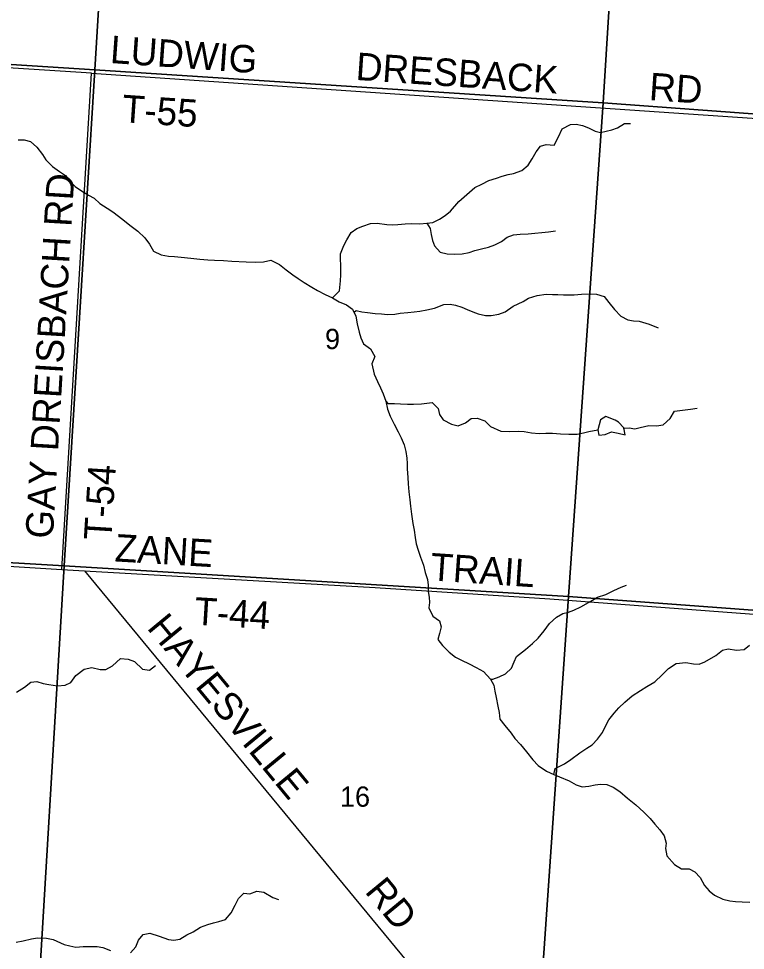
# Model space of a CAD drawing. Extents: x 0 to 42.5, y 0 to 22.
# Drawn here: x 3.26 to 4.01, y 17.595 to 18.558 of the extents above; entities that cross this region are included whole.
import ezdxf

# ---------------------------------------------------------------- set-up
doc = ezdxf.new("R2010")
doc.units = 0
for name, color, linetype in [('GM_X_County_Road', 7, 'Continuous'), ('GM_X_County_Road_Text', 7, 'Continuous'), ('GM_X_Minor_Lake', 7, 'Continuous'), ('GM_X_Minor_River', 7, 'Continuous'), ('GM_X_Section', 7, 'Continuous'), ('GM_X_Section_Text', 7, 'Continuous'), ('GM_X_Township_Road', 7, 'Continuous'), ('GM_X_Township_Road_Text', 7, 'Continuous')]:
    doc.layers.add(name, color=color, linetype=linetype)

msp = doc.modelspace()

# ---------------------------------------------------------------- linework, layer by layer
at = {"layer": 'GM_X_County_Road'}
msp.add_lwpolyline([(3.04455, 18.00464), (3.30428, 17.98847), (3.3279, 17.987), (3.67973, 17.56053), (3.68911, 17.54812), (3.72173, 17.4484), (3.73356, 17.40844), (3.73561, 17.40349), (3.74217, 17.39395), (3.97866, 17.15214), (3.99296, 17.13949), (4.02728, 17.11967), (4.14031, 17.06409), (4.17807, 17.0488), (4.30784, 17.00391), (4.34109, 16.99282), (4.39163, 16.96049)], dxfattribs=at)
at = {"layer": 'GM_X_Minor_Lake'}
for points in [[(3.87574, 18.14277), (3.86626, 18.14641), (3.86074, 18.14283), (3.85803, 18.13259)], [(3.85803, 18.13259), (3.85913, 18.12707), (3.86558, 18.12798), (3.87223, 18.1306), (3.87904, 18.12922), (3.88623, 18.12766), (3.88476, 18.13489), (3.87949, 18.14062), (3.87574, 18.14277)]]:
    msp.add_lwpolyline(points, dxfattribs=at)
at = {"layer": 'GM_X_Minor_River'}
for points in [[(3.58392, 18.26891), (3.59116, 18.27627), (3.59217, 18.28672), (3.59259, 18.2928), (3.59265, 18.30306), (3.59231, 18.30857), (3.59215, 18.31466), (3.59561, 18.323), (3.59887, 18.32887), (3.60328, 18.33663), (3.60898, 18.34059), (3.61525, 18.34321), (3.62323, 18.34582), (3.63005, 18.34634), (3.64009, 18.34495), (3.64558, 18.34453), (3.65145, 18.34487), (3.65885, 18.3454), (3.66586, 18.34573), (3.67401, 18.34549), (3.68121, 18.3462), (3.68747, 18.34692), (3.6945, 18.35049), (3.70021, 18.35425), (3.70573, 18.35878), (3.71451, 18.36861), (3.7227, 18.37597), (3.73089, 18.38295), (3.73811, 18.3867), (3.74552, 18.39026), (3.75331, 18.39287), (3.759, 18.39493), (3.76527, 18.3966), (3.77096, 18.3977), (3.7795, 18.40069), (3.78617, 18.40616), (3.79, 18.41279), (3.79421, 18.41998), (3.7986, 18.42584), (3.80449, 18.42752), (3.81301, 18.4267), (3.81723, 18.43561), (3.82126, 18.44375), (3.82981, 18.44807), (3.8355, 18.44841), (3.84231, 18.44723), (3.84836, 18.44491), (3.85516, 18.44145), (3.86084, 18.44008), (3.8726, 18.44266), (3.8783, 18.44472), (3.88553, 18.44923), (3.89159, 18.44938)], [(3.25937, 18.43234), (3.26563, 18.4323), (3.27187, 18.43055), (3.27847, 18.42481), (3.2843, 18.41736), (3.28786, 18.41163), (3.29483, 18.40475), (3.302, 18.39976), (3.30823, 18.39535), (3.31312, 18.38962), (3.3182, 18.38407), (3.32481, 18.37966), (3.33179, 18.37524), (3.33784, 18.37216), (3.34368, 18.36661), (3.35104, 18.36181), (3.35689, 18.35779), (3.36274, 18.35357), (3.36896, 18.34859), (3.37462, 18.34418), (3.38292, 18.33785), (3.39008, 18.33116), (3.39477, 18.32466), (3.39909, 18.31741), (3.40702, 18.31356), (3.41459, 18.31199), (3.42066, 18.31176), (3.42766, 18.31096), (3.43751, 18.31014), (3.44698, 18.30912), (3.45512, 18.30831), (3.46194, 18.30808), (3.47141, 18.30764), (3.47993, 18.30701), (3.49471, 18.30616), (3.50456, 18.3061), (3.51252, 18.30642), (3.5203, 18.3079), (3.52918, 18.30347), (3.53597, 18.29791), (3.54295, 18.29274), (3.54861, 18.2889), (3.55484, 18.28487), (3.56257, 18.28007), (3.56843, 18.2768), (3.57636, 18.27257), (3.58392, 18.26891)], [(3.68121, 18.3462), (3.68478, 18.34086), (3.68588, 18.33458), (3.68736, 18.3283), (3.68941, 18.32277), (3.69505, 18.31628), (3.70243, 18.31452), (3.7102, 18.31409), (3.71797, 18.31461), (3.72518, 18.31589), (3.73106, 18.31795), (3.73789, 18.3198), (3.7451, 18.32128), (3.75175, 18.3237), (3.75841, 18.32727), (3.76431, 18.3318), (3.77076, 18.33404), (3.77778, 18.33475), (3.78612, 18.33527), (3.79294, 18.33579), (3.80015, 18.33651), (3.80697, 18.33741), (3.81418, 18.33832)], [(3.58392, 18.26891), (3.59072, 18.26506), (3.59828, 18.26178), (3.6045, 18.25737), (3.60806, 18.25013), (3.60953, 18.24232), (3.61137, 18.23357), (3.61323, 18.22767), (3.61603, 18.22138), (3.6232, 18.2162), (3.6277, 18.20857), (3.62444, 18.20099), (3.62702, 18.19033), (3.63058, 18.1827), (3.63357, 18.17603), (3.63637, 18.16974), (3.63898, 18.16212), (3.64083, 18.15413), (3.64362, 18.14689), (3.64755, 18.13869), (3.65167, 18.13068), (3.65486, 18.12439), (3.65803, 18.11715), (3.65951, 18.11011), (3.6606, 18.10326), (3.66095, 18.09774), (3.66091, 18.09223), (3.66162, 18.08349), (3.66196, 18.07702), (3.66286, 18.06865), (3.66394, 18.06048), (3.66447, 18.05363), (3.66556, 18.04545), (3.66702, 18.03594), (3.66811, 18.0289), (3.6692, 18.02129), (3.6703, 18.01501), (3.67234, 18.00835), (3.67495, 18.00092), (3.67793, 17.99292), (3.67978, 17.9853), (3.68201, 17.97807), (3.68274, 17.97217), (3.68289, 17.96571), (3.68361, 17.95981), (3.68414, 17.9543), (3.68335, 17.9486), (3.68747, 17.94021), (3.69445, 17.93542), (3.6963, 17.92894), (3.69437, 17.9223), (3.69281, 17.91585), (3.6977, 17.90974), (3.7043, 17.90304), (3.71109, 17.89787), (3.71732, 17.8946), (3.72525, 17.89094), (3.73243, 17.88709), (3.7398, 17.88305), (3.74714, 17.87502), (3.75051, 17.86873), (3.75161, 17.86264), (3.75289, 17.85598), (3.75455, 17.84704), (3.75602, 17.84057), (3.75674, 17.83372), (3.762, 17.82703), (3.7684, 17.8192), (3.77215, 17.81366), (3.77799, 17.80736), (3.7842, 17.7999), (3.79097, 17.7915), (3.79624, 17.78595), (3.80511, 17.78), (3.81248, 17.77635), (3.81853, 17.77422), (3.82854, 17.76978), (3.83553, 17.76575), (3.84177, 17.76361), (3.84859, 17.76433), (3.85523, 17.76581), (3.86073, 17.76653), (3.86736, 17.76611), (3.87379, 17.76341), (3.88077, 17.7588), (3.8885, 17.7521), (3.89717, 17.74501), (3.90546, 17.73755), (3.91206, 17.73085), (3.91676, 17.72531), (3.92203, 17.71939), (3.92654, 17.71309), (3.92858, 17.70547), (3.92797, 17.69996), (3.92925, 17.69254), (3.93716, 17.68337), (3.94433, 17.67914), (3.95229, 17.6789), (3.95814, 17.67601), (3.9636, 17.67009), (3.96829, 17.66189)], [(3.60615, 18.25422), (3.60828, 18.25583), (3.61415, 18.25446), (3.62021, 18.25385), (3.62797, 18.25285), (3.63441, 18.25243), (3.64066, 18.25201), (3.64824, 18.25234), (3.65393, 18.25306), (3.66189, 18.25377), (3.66834, 18.25449), (3.67403, 18.2554), (3.68143, 18.25669), (3.68921, 18.25854), (3.69908, 18.26208), (3.70534, 18.26262), (3.71102, 18.26144), (3.71744, 18.25931), (3.72312, 18.25718), (3.72878, 18.25467), (3.73446, 18.25255), (3.74184, 18.25079), (3.7479, 18.25094), (3.75568, 18.25222), (3.76213, 18.25465), (3.7707, 18.26048), (3.78077, 18.26517), (3.78647, 18.26875), (3.79539, 18.27154), (3.8045, 18.27281), (3.81113, 18.27258), (3.81681, 18.27235), (3.82268, 18.27212), (3.83367, 18.27205), (3.84126, 18.27277), (3.84998, 18.27328), (3.85661, 18.27286), (3.86455, 18.27034), (3.86944, 18.26422), (3.87527, 18.25715), (3.88186, 18.25027), (3.88903, 18.24623), (3.8949, 18.24543), (3.90059, 18.24502), (3.91099, 18.24172), (3.92025, 18.23805)], [(3.63898, 18.16212), (3.64105, 18.16002), (3.64806, 18.15978), (3.65412, 18.15937), (3.66132, 18.15932), (3.66776, 18.15909), (3.67572, 18.15942), (3.68672, 18.16087), (3.69312, 18.15455), (3.69461, 18.14865), (3.69817, 18.14293), (3.70667, 18.13869), (3.71386, 18.13675), (3.72146, 18.13993), (3.72717, 18.14426), (3.73342, 18.1446), (3.74118, 18.14189), (3.74702, 18.13615), (3.75778, 18.13114), (3.76707, 18.13108), (3.77579, 18.13141), (3.78204, 18.13099), (3.78961, 18.12961), (3.79737, 18.12899), (3.80438, 18.12913), (3.81102, 18.12928), (3.81935, 18.12866), (3.82787, 18.12822), (3.83659, 18.12835), (3.84304, 18.12945), (3.84854, 18.13094), (3.85803, 18.13259)], [(3.88422, 18.13451), (3.89044, 18.13485), (3.89631, 18.13386), (3.90181, 18.13516), (3.91054, 18.13719), (3.9185, 18.13695), (3.92533, 18.13786), (3.93276, 18.14446), (3.93716, 18.15185), (3.9455, 18.15312), (3.95385, 18.15402), (3.96067, 18.15512)], [(3.74714, 17.87502), (3.74941, 17.87501), (3.75606, 17.87744), (3.76271, 17.88043), (3.76881, 17.88648), (3.7715, 17.89292), (3.774, 17.89842), (3.78332, 17.90558), (3.79037, 17.9118), (3.79628, 17.91747), (3.80239, 17.92484), (3.80812, 17.93241), (3.81517, 17.93901), (3.82182, 17.94296), (3.82752, 17.94425), (3.83321, 17.94631), (3.84025, 17.94968), (3.8507, 17.95551), (3.85774, 17.95983), (3.86609, 17.96263), (3.87464, 17.96676), (3.88205, 17.96994), (3.88775, 17.972)], [(3.81248, 17.77635), (3.81403, 17.78261), (3.82353, 17.78768), (3.83019, 17.79201), (3.83952, 17.79898), (3.84656, 17.80369), (3.85227, 17.80726), (3.8578, 17.81311), (3.86295, 17.81992), (3.86545, 17.82561), (3.86948, 17.833), (3.87501, 17.8398), (3.87978, 17.84547), (3.88588, 17.85132), (3.8935, 17.85774), (3.90206, 17.86338), (3.90853, 17.86733), (3.91689, 17.87241), (3.92452, 17.87958), (3.931, 17.88619), (3.93899, 17.89108), (3.94885, 17.89235), (3.9568, 17.89078), (3.96248, 17.89055), (3.96856, 17.8928), (3.97997, 17.89956), (3.98663, 17.90484), (3.99251, 17.90633), (4.00103, 17.90494), (4.00899, 17.90565), (4.0147, 17.91017)], [(3.25744, 17.86143), (3.26581, 17.8667), (3.27228, 17.87198), (3.27854, 17.8727), (3.28516, 17.87057), (3.29083, 17.86939), (3.29973, 17.8682), (3.30788, 17.86871), (3.31359, 17.87172), (3.31893, 17.87891), (3.32731, 17.88551), (3.33528, 17.88716), (3.34398, 17.88502), (3.34967, 17.88498), (3.3567, 17.88874), (3.36489, 17.89629), (3.37285, 17.89567), (3.37928, 17.89334), (3.38776, 17.88531), (3.39476, 17.88431), (3.40123, 17.88902)], [(3.96829, 17.66189), (3.9728, 17.65635), (3.97846, 17.65175), (3.98696, 17.64751), (3.99434, 17.64594), (4.00002, 17.64534), (4.00703, 17.64491), (4.01499, 17.64448)], [(3.37537, 17.59214), (3.38071, 17.59857), (3.38341, 17.60539), (3.38837, 17.61125), (3.39539, 17.61254), (3.40484, 17.60944), (3.41448, 17.60614), (3.42016, 17.60516), (3.42623, 17.60626), (3.43365, 17.61077), (3.43992, 17.61396), (3.44753, 17.61886), (3.45532, 17.62147), (3.46101, 17.62333), (3.46651, 17.62444), (3.47335, 17.62667), (3.47926, 17.63367), (3.48348, 17.64143), (3.48674, 17.64844), (3.49246, 17.65392), (3.49871, 17.65331), (3.50574, 17.65592), (3.51293, 17.65493), (3.52218, 17.64935), (3.52804, 17.64742)], [(3.2572, 17.60335), (3.26459, 17.60463), (3.27294, 17.60667), (3.2792, 17.60777), (3.28849, 17.60752), (3.2953, 17.60615), (3.30683, 17.60075), (3.31269, 17.59938), (3.31875, 17.59801), (3.32652, 17.59873), (3.33391, 17.59887), (3.34073, 17.59864), (3.3466, 17.59784), (3.35454, 17.59475)]]:
    msp.add_lwpolyline(points, dxfattribs=at)
at = {"layer": 'GM_X_Section'}
for points in [[(2.87643, 19.01565), (3.36778, 18.98583), (3.33838, 18.5047), (2.81447, 18.53809), (2.83799, 19.01773)], [(3.36778, 18.98583), (3.39164, 18.98496), (3.89319, 18.94826), (3.86362, 18.47054), (3.33838, 18.5047)], [(3.90077, 18.94861), (4.41142, 18.91319), (4.37823, 18.43283), (3.86362, 18.47054), (3.89319, 18.94826)], [(2.81447, 18.53809), (3.33838, 18.5047), (3.30693, 17.99214), (2.78377, 18.0227)], [(3.33838, 18.5047), (3.86362, 18.47054), (3.82763, 17.96028), (3.30693, 17.99214)], [(3.86362, 18.47054), (4.37823, 18.43283), (4.343, 17.92219), (3.82763, 17.96028)], [(2.78377, 18.0227), (3.30693, 17.99214), (3.27604, 17.4794), (2.75194, 17.51204)], [(3.30693, 17.99214), (3.82763, 17.96028), (3.79239, 17.44736), (3.27604, 17.4794)], [(3.82763, 17.96028), (4.343, 17.92219), (4.30758, 17.4121), (3.79239, 17.44736)]]:
    msp.add_lwpolyline(points, close=True, dxfattribs=at)
at = {"layer": 'GM_X_Township_Road'}
for p, q in [((3.33495, 18.50113), (3.07651, 18.51815)), ((3.30428, 17.98847), (3.33495, 18.50113)), ((3.33495, 18.50113), (4.11927, 18.44776))]:
    msp.add_line(p, q, dxfattribs=at)
msp.add_lwpolyline([(3.3279, 17.987), (3.62791, 17.9696), (3.80828, 17.9579), (4.1338, 17.93364)], dxfattribs=at)

# ---------------------------------------------------------------- texts
at = {"layer": 'GM_X_County_Road_Text'}
for s, rotation, p in [('HAYESVILLE', 309.52282, (3.39149, 17.92778)), ('RD', 309.42885, (3.6165, 17.65526))]:
    msp.add_text(s, height=0.028409, rotation=rotation, dxfattribs=at).set_placement(p)
at = {"layer": 'GM_X_Section_Text'}
for s, height, p in [('9', 0.02093, (3.5762, 18.21611)), ('16', 0.020928, (3.59162, 17.7432))]:
    msp.add_text(s, height=height, rotation=0.00001, dxfattribs=at).set_placement(p)
at = {"layer": 'GM_X_Township_Road_Text'}
for s, height, rotation, p in [('LUDWIG', 0.028409, 355.92674, (3.35366, 18.51183)), ('DRESBACK', 0.028409, 356.09401, (3.60738, 18.49433)), ('RD', 0.028409, 356.02096, (3.91031, 18.47349)), ('T-55', 0.028409, 356.09097, (3.36579, 18.45069)), ('GAY DREISBACH RD', 0.0284091, 86.60024, (3.29504, 18.01966)), ('T-54', 0.028409, 86.44643, (3.35542, 18.01802)), ('ZANE', 0.028409, 356.63337, (3.35852, 17.99672)), ('TRAIL', 0.028409, 356.1859, (3.68444, 17.97713)), ('T-44', 0.028409, 356.46768, (3.44066, 17.93145))]:
    msp.add_text(s, height=height, rotation=rotation, dxfattribs=at).set_placement(p)

doc.saveas('drawing.dxf')
